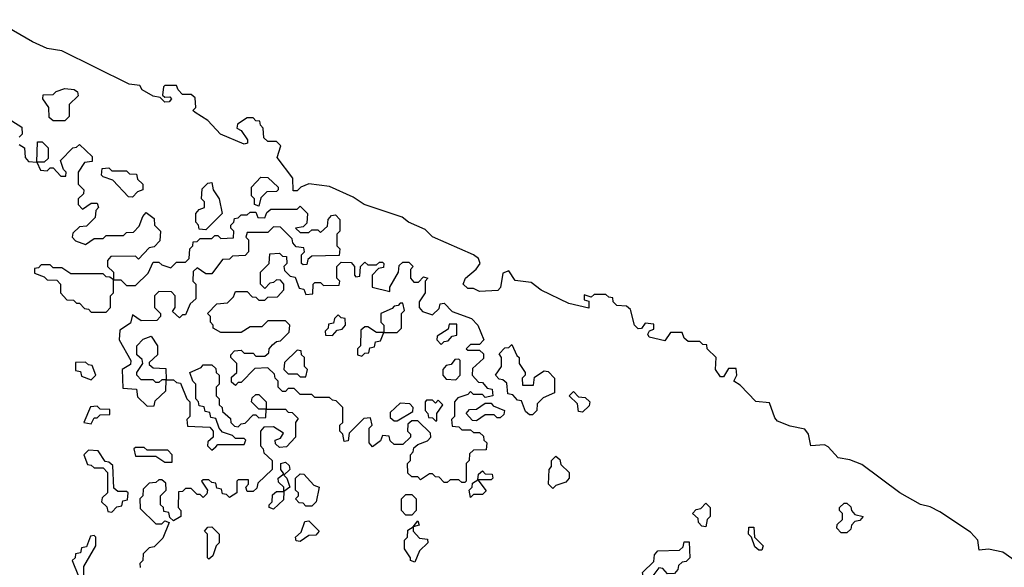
# Model space of a CAD drawing. Extents: x 2776963 to 2884430, y 684484 to 829250.
# Tile 285 of 287: x 2869121 to 2872470, y 826362 to 828224. Entities that reach past the tile are written whole.
import ezdxf

# ---------------------------------------------------------------- set-up
doc = ezdxf.new("R2010")
doc.units = 0

msp = doc.modelspace()

# ---------------------------------------------------------------- linework, layer by layer
at = {"layer": '0CON20XD'}
for points in [[(2872534.5, 826364.5), (2872465, 826414.2), (2872416.1, 826423.9), (2872385, 826420), (2872380, 826455), (2872355, 826482), (2872251.2, 826551.2), (2872218, 826568), (2872185, 826575.8), (2872115, 826615.8), (2871985, 826711.2), (2871945, 826728), (2871905, 826734), (2871871.5, 826771.5), (2871858.3, 826778.3), (2871812.5, 826775), (2871804.2, 826815), (2871791.7, 826831.7), (2871741.7, 826841.7), (2871699.2, 826859.2), (2871690, 826870), (2871671.7, 826921.7), (2871625, 826926.2), (2871571.7, 826981.7), (2871550, 826995), (2871560, 827015), (2871558.3, 827038.3), (2871531.7, 827038.3), (2871515, 827010), (2871505, 827010), (2871487.5, 827035), (2871490, 827075), (2871460, 827105), (2871458.3, 827118.3), (2871445, 827120), (2871435, 827130), (2871395, 827130), (2871381.7, 827141.7), (2871375, 827160), (2871335, 827160), (2871315, 827132.5), (2871262.5, 827145), (2871257.5, 827155), (2871263.6, 827166.4), (2871278.3, 827171.7), (2871278.3, 827188.3), (2871248.3, 827191.7), (2871236.4, 827173.6), (2871225, 827173.3), (2871212.5, 827185), (2871198.3, 827238.3), (2871185, 827250), (2871151.7, 827251.7), (2871140, 827265), (2871138.3, 827278.3), (2871125, 827280), (2871115, 827290), (2871075, 827290), (2871065, 827280), (2871041.7, 827288.3), (2871041.7, 827271.7), (2871057.5, 827267.5), (2871056.7, 827243.3), (2870989.5, 827259.5), (2870895, 827304.3), (2870860.8, 827330.8), (2870806.7, 827336.7), (2870785, 827370), (2870765, 827362.5), (2870757, 827313), (2870747, 827303), (2870685, 827300), (2870665, 827310), (2870645, 827310), (2870630, 827325), (2870637.5, 827345), (2870674.4, 827375.6), (2870688, 827395), (2870681.9, 827411.9), (2870665, 827424.2), (2870525, 827485.8), (2870500.8, 827510.8), (2870443.3, 827535), (2870422, 827552), (2870292.5, 827595), (2870255, 827620.8), (2870175, 827657.1), (2870105, 827665.7), (2870077.5, 827655), (2870065, 827642.5), (2870051.7, 827641.7), (2870050, 827685), (2869996.7, 827755), (2870010, 827795), (2869995, 827810), (2869965, 827810), (2869951.7, 827821.7), (2869950, 827855), (2869940, 827865), (2869938.3, 827878.3), (2869925, 827880), (2869915, 827890), (2869895, 827890), (2869861.7, 827868.3), (2869860, 827855), (2869875, 827847.5), (2869896, 827815), (2869896.1, 827803.9), (2869885, 827801.2), (2869804.5, 827834.5), (2869761.2, 827881.2), (2869718.3, 827908.3), (2869710, 827915), (2869720, 827925), (2869718.3, 827958.3), (2869705, 827970), (2869675, 827970), (2869660, 827985), (2869655, 828000), (2869615, 828000), (2869610, 827995), (2869607.5, 827967.5), (2869615, 827960), (2869631.7, 827961.7), (2869637.5, 827955), (2869630, 827945), (2869615, 827943.8), (2869599.3, 827959.3), (2869575, 827964), (2869537.5, 827985), (2869530, 828000), (2869493.3, 828005), (2869265, 828118.1), (2869215, 828125.7), (2869165, 828148.6), (2869035, 828223.8)], [(2869275, 827880), (2869235, 827880), (2869221.7, 827891.7), (2869220, 827925), (2869200, 827955), (2869201.7, 827968.3), (2869235, 827970), (2869245, 827980), (2869275, 827990), (2869307, 827987), (2869318.3, 827978.3), (2869320, 827965), (2869290, 827935), (2869290, 827895), (2869275, 827880)], [(2869095, 827880), (2869128.3, 827858.3), (2869130, 827835), (2869120, 827825)], [(2869120, 827800), (2869138.3, 827788.3), (2869140, 827755), (2869151.7, 827741.7), (2869180, 827740), (2869181.7, 827808.3), (2869198.3, 827808.3), (2869218.3, 827788.3), (2869218.3, 827751.7), (2869205, 827740), (2869180, 827740), (2869191.7, 827711.7), (2869215, 827710), (2869225, 827720), (2869235, 827720), (2869261.7, 827691.7), (2869278.3, 827691.7), (2869280, 827705), (2869270, 827715), (2869260, 827745), (2869301.7, 827788.3), (2869315, 827790), (2869325, 827800), (2869368.3, 827758.3), (2869368.3, 827741.7), (2869341.7, 827738.3), (2869320, 827705), (2869320, 827665), (2869340, 827645), (2869338.3, 827631.7), (2869320, 827615), (2869320, 827595), (2869335, 827580), (2869365, 827600), (2869385, 827600), (2869390, 827585), (2869380, 827575), (2869378.3, 827551.7), (2869348.3, 827521.7), (2869325, 827520), (2869301.7, 827498.3), (2869300, 827485), (2869311.7, 827471.7), (2869345, 827460), (2869375, 827480), (2869405, 827480), (2869415, 827490), (2869475, 827490), (2869485, 827500), (2869508.3, 827501.7), (2869528.3, 827521.7), (2869540, 827555), (2869551.7, 827568.3), (2869578.3, 827548.3), (2869580, 827525), (2869600, 827505), (2869598.3, 827471.7), (2869578.3, 827451.7), (2869561.7, 827448.3), (2869525, 827410), (2869515, 827420), (2869431.7, 827418.3), (2869420, 827405), (2869420, 827385), (2869440, 827365), (2869440, 827340), (2869465, 827340), (2869485, 827320), (2869515, 827320), (2869558.3, 827361.7), (2869575, 827400), (2869595, 827400), (2869605, 827390), (2869635, 827380), (2869655, 827400), (2869685, 827400), (2869698.3, 827411.7)], [(2869505, 827620), (2869491.7, 827621.7), (2869438.3, 827678.3), (2869405, 827690), (2869400, 827695), (2869401.7, 827718.3), (2869425, 827720), (2869435, 827710), (2869485, 827710), (2869495, 827700), (2869518.3, 827698.3), (2869521.7, 827681.7), (2869540, 827665), (2869540, 827645), (2869521.7, 827638.3), (2869505, 827620)], [(2869755, 827510), (2869731.7, 827511.7), (2869730, 827525), (2869720, 827535), (2869720, 827565), (2869731.7, 827578.3), (2869750, 827585), (2869750, 827605), (2869740, 827615), (2869741.7, 827648.3), (2869761.7, 827668.3), (2869775, 827670), (2869780, 827645), (2869800, 827615), (2869810, 827565), (2869755, 827510)], [(2869935, 827590), (2869920, 827595), (2869920, 827615), (2869910, 827625), (2869910, 827655), (2869941.7, 827688.3), (2869965, 827687.5), (2870000, 827655), (2870000, 827645), (2869995, 827640), (2869961.7, 827638.3), (2869941.7, 827618.3), (2869935, 827590)], [(2869698.3, 827411.7), (2869700, 827445), (2869710, 827455), (2869711.7, 827468.3), (2869725, 827470), (2869735, 827480), (2869775, 827480), (2869785, 827490), (2869795, 827490), (2869805, 827480), (2869848.3, 827481.7), (2869850, 827505), (2869840, 827515), (2869840, 827525), (2869850, 827535), (2869851.7, 827548.3), (2869865, 827550), (2869875, 827560), (2869895, 827560), (2869905, 827570), (2869925, 827570), (2869931.7, 827551.7), (2869955, 827550), (2869961.7, 827568.3), (2869975, 827580), (2870065, 827580), (2870075, 827590), (2870100, 827565), (2870098.3, 827531.7), (2870085, 827520), (2870060, 827515), (2870075, 827500), (2870105, 827500), (2870115, 827510), (2870135, 827510), (2870145, 827500), (2870168.3, 827521.7), (2870170, 827545), (2870181.7, 827558.3), (2870195, 827560), (2870210, 827545), (2870210, 827505), (2870200, 827495), (2870200, 827455), (2870210, 827445), (2870208.3, 827421.7), (2870115, 827420), (2870101.7, 827408.3), (2870098.3, 827391.7), (2870085, 827390), (2870080, 827395), (2870080, 827425), (2870090, 827435), (2870088.3, 827448.3), (2870061.7, 827451.7), (2870050, 827465), (2870048.3, 827478.3), (2870008.3, 827518.3), (2869985, 827520), (2869965, 827500), (2869895, 827500), (2869890, 827485), (2869900, 827475), (2869900, 827435), (2869888.3, 827421.7), (2869845, 827420), (2869835, 827410), (2869811.7, 827408.3), (2869775, 827360), (2869755, 827360), (2869725, 827380), (2869711.7, 827368.3), (2869710, 827335), (2869720, 827325), (2869720, 827275), (2869701.7, 827258.3), (2869685, 827220), (2869675, 827220), (2869665, 827210), (2869641.7, 827231.7), (2869650, 827245), (2869650, 827285), (2869638.3, 827298.3), (2869595, 827300), (2869580, 827285), (2869580, 827245), (2869600, 827225), (2869600, 827215), (2869588.3, 827201.7), (2869535, 827200), (2869505, 827220), (2869498.3, 827191.7), (2869461.7, 827168.3), (2869460, 827135), (2869500, 827065), (2869498.3, 827051.7), (2869470, 827035), (2869471.7, 826971.7), (2869518.3, 826968.3), (2869521.7, 826941.7), (2869555, 826910), (2869578.3, 826911.7), (2869581.7, 826928.3), (2869618.3, 826961.7), (2869620, 827000), (2869605, 827000), (2869595, 826990), (2869585, 826990), (2869575, 827000), (2869535, 827000), (2869520, 827015), (2869520, 827025), (2869540, 827055), (2869538.3, 827068.3), (2869520, 827085), (2869520, 827115), (2869541.7, 827138.3), (2869568.3, 827148.3), (2869590, 827115), (2869590, 827085), (2869561.7, 827058.3), (2869561.7, 827051.7), (2869575, 827040), (2869618.3, 827038.3), (2869620, 827000), (2869645, 827000), (2869655, 826990), (2869668.3, 826988.3), (2869690, 826935), (2869700, 826925), (2869700, 826875), (2869690, 826865), (2869691.7, 826841.7), (2869768.3, 826838.3), (2869780, 826825), (2869780, 826805), (2869761.7, 826788.3), (2869760, 826775), (2869775, 826760), (2869788.3, 826771.7), (2869795, 826780), (2869885, 826780), (2869890, 826795), (2869885, 826800), (2869855, 826800), (2869845, 826810), (2869811.7, 826821.7), (2869800, 826835), (2869788.3, 826868.3), (2869771.7, 826871.7), (2869768.3, 826888.3), (2869751.7, 826891.7), (2869748.3, 826908.3), (2869731.7, 826911.7), (2869730, 826925), (2869720, 826935), (2869720, 826985), (2869710, 826995), (2869700, 827025), (2869738.3, 827041.7), (2869745, 827050), (2869775, 827050), (2869788.3, 827038.3), (2869790, 827025), (2869800, 827015), (2869800, 826985), (2869790, 826975), (2869790, 826945), (2869800, 826935), (2869800, 826915), (2869810, 826905), (2869811.7, 826891.7), (2869838.3, 826868.3), (2869840, 826855), (2869851.7, 826841.7), (2869865, 826840), (2869875, 826850), (2869888.3, 826851.7), (2869915, 826880), (2869925, 826880), (2869935, 826870), (2869958.3, 826871.7), (2869960, 826900), (2869935, 826900), (2869910, 826925), (2869911.7, 826938.3), (2869925, 826950), (2869935, 826950), (2869960, 826925), (2869960, 826900), (2870025, 826900), (2870035, 826890), (2870048.3, 826888.3), (2870068.3, 826868.3), (2870060, 826855), (2870060, 826805), (2870028.3, 826771.7), (2870005, 826770), (2869991.7, 826781.7), (2869990, 826795), (2870008.3, 826801.7), (2870018.3, 826818.3), (2869985, 826840), (2869951.7, 826838.3), (2869940, 826825), (2869940, 826775), (2869950, 826765), (2869951.7, 826751.7), (2869980, 826725), (2869980, 826695), (2869931.7, 826648.3), (2869928.3, 826631.7), (2869915, 826620), (2869895, 826620), (2869890, 826635), (2869900, 826645), (2869900, 826660), (2869865, 826660), (2869860, 826655), (2869860, 826615), (2869835, 826600), (2869825, 826610), (2869811.7, 826611.7), (2869808.3, 826628.3), (2869791.7, 826631.7), (2869788.3, 826648.3), (2869775, 826650), (2869765, 826660), (2869745, 826660), (2869740, 826655), (2869760, 826625), (2869758.3, 826611.7), (2869745, 826600), (2869735, 826610), (2869725, 826610), (2869705, 826630), (2869685, 826630), (2869675, 826620), (2869661.7, 826618.3), (2869660, 826565), (2869670, 826555), (2869670, 826535), (2869645, 826520), (2869631.7, 826531.7), (2869628.3, 826548.3), (2869611.7, 826551.7), (2869610, 826565), (2869600, 826575), (2869600, 826605), (2869620, 826625), (2869618.3, 826648.3), (2869605, 826660), (2869595, 826660), (2869585, 826650), (2869561.7, 826648.3), (2869541.7, 826628.3), (2869540, 826605), (2869530, 826595), (2869531.7, 826561.7), (2869585, 826510), (2869605, 826510), (2869615, 826520), (2869630, 826515), (2869608.3, 826461.7), (2869578.3, 826431.7), (2869561.7, 826428.3), (2869541.7, 826408.3), (2869540, 826385), (2869530, 826375), (2869531.7, 826361.7)], [(2870635, 826650), (2870625, 826650), (2870615, 826660), (2870585, 826660), (2870575, 826650), (2870565, 826650), (2870548.3, 826668.3), (2870535, 826670), (2870525, 826680), (2870515, 826680), (2870485, 826660), (2870475, 826670), (2870455, 826670), (2870441.7, 826681.7), (2870440, 826715), (2870450, 826725), (2870450, 826745), (2870460, 826755), (2870461.7, 826768.3), (2870475, 826780), (2870508.3, 826791.7), (2870520, 826805), (2870518.3, 826818.3), (2870475, 826860), (2870455, 826860), (2870441.7, 826848.3), (2870440, 826825), (2870450, 826815), (2870450, 826805), (2870425, 826780), (2870395, 826780), (2870381.7, 826791.7), (2870378.3, 826808.3), (2870355, 826810), (2870348.3, 826791.7), (2870321.7, 826771.7), (2870310, 826785), (2870310, 826835), (2870320, 826845), (2870315, 826870), (2870291.7, 826868.3), (2870241.7, 826818.3), (2870238.3, 826791.7), (2870225, 826790), (2870220, 826815), (2870210, 826825), (2870210, 826845), (2870220, 826855), (2870220, 826905), (2870198.3, 826928.3), (2870185, 826930), (2870175, 826940), (2870125, 826940), (2870115, 826950), (2870075, 826950), (2870055, 826970), (2870035, 826970), (2870025, 826960), (2870015, 826960), (2870000, 826975), (2870000, 826995), (2869990, 827005), (2869988.3, 827018.3), (2869965, 827040), (2869921.7, 827038.3), (2869875, 826990), (2869865, 826990), (2869855, 826980), (2869841.7, 826991.7), (2869841.7, 827008.3), (2869860, 827025), (2869860, 827055), (2869840, 827075), (2869840, 827085), (2869851.7, 827098.3), (2869875, 827100), (2869885, 827090), (2869915, 827090), (2869925, 827080), (2869955, 827080), (2869968.3, 827091.7), (2869970, 827105), (2869981.7, 827118.3), (2869995, 827130), (2870008.3, 827131.7), (2870038.3, 827161.7), (2870040, 827185), (2870025, 827200), (2869965, 827200), (2869945, 827180), (2869905, 827180), (2869875, 827160), (2869805, 827160), (2869780, 827175), (2869780, 827185), (2869770, 827195), (2869770, 827215), (2869760, 827225), (2869791.7, 827258.3), (2869828.3, 827261.7), (2869848.3, 827281.7), (2869855, 827300), (2869895, 827300), (2869911.7, 827281.7), (2869925, 827280), (2869935, 827270), (2869955, 827270), (2869965, 827280), (2869998.3, 827281.7), (2870020, 827305), (2870020, 827325), (2870008.3, 827338.3), (2869995, 827340), (2869985, 827330), (2869971.7, 827328.3), (2869955, 827310), (2869940, 827325), (2869940, 827365), (2869970, 827395), (2869971.7, 827428.3), (2870005, 827430), (2870015, 827420), (2870028.3, 827418.3), (2870030, 827395), (2870020, 827385), (2870021.7, 827371.7), (2870041.7, 827351.7), (2870058.3, 827348.3), (2870071.7, 827311.7), (2870088.3, 827308.3), (2870095, 827290), (2870118.3, 827291.7), (2870120, 827325), (2870125, 827330), (2870145, 827330), (2870155, 827320), (2870208.3, 827321.7), (2870210, 827335), (2870200, 827345), (2870200, 827385), (2870215, 827400), (2870248.3, 827398.3), (2870260, 827385), (2870260, 827355), (2870265, 827350), (2870278.3, 827351.7), (2870280, 827385), (2870295, 827400), (2870305, 827390), (2870335, 827390), (2870345, 827400), (2870355, 827400), (2870360, 827395), (2870358.3, 827381.7), (2870341.7, 827378.3), (2870320, 827355), (2870320, 827315), (2870380, 827300), (2870380, 827315), (2870410, 827365), (2870411.7, 827388.3), (2870425, 827400), (2870445, 827400), (2870460, 827385), (2870450, 827375), (2870450, 827345), (2870461.7, 827331.7), (2870478.3, 827331.7), (2870495, 827350), (2870510, 827345), (2870500, 827335), (2870500, 827295), (2870480, 827265), (2870480, 827245), (2870491.7, 827231.7), (2870525, 827220), (2870548.3, 827241.7), (2870551.7, 827258.3), (2870565, 827260), (2870591.7, 827231.7), (2870658.3, 827208.3), (2870680, 827185), (2870700, 827135), (2870685, 827120), (2870655, 827120), (2870640, 827105), (2870645, 827100), (2870685, 827100), (2870698.3, 827088.3), (2870698.3, 827071.7), (2870661.7, 827038.3), (2870660, 827015), (2870681.7, 826991.7), (2870695, 826990), (2870711.7, 826971.7), (2870728.3, 826968.3), (2870730, 826945), (2870705, 826940), (2870695, 826950), (2870665, 826950), (2870655, 826960), (2870645, 826950), (2870611.7, 826938.3), (2870600, 826925), (2870600, 826875), (2870590, 826865), (2870591.7, 826841.7), (2870615, 826840), (2870625, 826830), (2870655, 826830), (2870665, 826820), (2870685, 826820), (2870698.3, 826808.3), (2870700, 826795), (2870710, 826785), (2870708.3, 826761.7), (2870665, 826760), (2870651.7, 826748.3), (2870650, 826725), (2870640, 826715), (2870640, 826655), (2870635, 826650)], [(2869415, 827230), (2869430, 827245), (2869430, 827285), (2869440, 827295), (2869440, 827340), (2869428.3, 827348.3), (2869415, 827350), (2869405, 827360), (2869295, 827360), (2869265, 827380), (2869235, 827380), (2869225, 827390), (2869195, 827390), (2869185, 827380), (2869171.7, 827378.3), (2869171.7, 827361.7), (2869205, 827350), (2869215, 827340), (2869248.3, 827338.3), (2869260, 827325), (2869260, 827295), (2869281.7, 827271.7), (2869305, 827270), (2869315, 827260), (2869325, 827260), (2869341.7, 827241.7), (2869355, 827240), (2869365, 827230), (2869415, 827230)], [(2870405, 827160), (2870420, 827175), (2870420, 827225), (2870430, 827235), (2870425, 827260), (2870415, 827260), (2870408.3, 827251.7), (2870395, 827250), (2870388.3, 827241.7), (2870350, 827225), (2870350, 827195), (2870360, 827185), (2870360, 827160), (2870405, 827160)], [(2870185, 827150), (2870201.7, 827168.3), (2870218.3, 827171.7), (2870230, 827185), (2870228.3, 827208.3), (2870215, 827210), (2870205, 827220), (2870191.7, 827208.3), (2870188.3, 827191.7), (2870171.7, 827188.3), (2870170, 827175), (2870160, 827165), (2870161.7, 827151.7), (2870185, 827150)], [(2870285, 827080), (2870295, 827090), (2870308.3, 827091.7), (2870311.7, 827108.3), (2870328.3, 827111.7), (2870331.7, 827128.3), (2870348.3, 827131.7), (2870360, 827160), (2870335, 827160), (2870305, 827180), (2870295, 827180), (2870281.7, 827168.3), (2870280, 827115), (2870270, 827105), (2870270, 827085), (2870285, 827080)], [(2870555, 827120), (2870565, 827130), (2870578.3, 827131.7), (2870591.7, 827148.3), (2870608.3, 827151.7), (2870608.3, 827188.3), (2870581.7, 827188.3), (2870578.3, 827171.7), (2870541.7, 827148.3), (2870540, 827135), (2870555, 827120)], [(2870095, 827010), (2870100, 827035), (2870090, 827045), (2870090, 827075), (2870080, 827085), (2870078.3, 827098.3), (2870065, 827100), (2870021.7, 827058.3), (2870020, 827035), (2870035, 827020), (2870065, 827020), (2870075, 827010), (2870095, 827010)], [(2870865, 826880), (2870855, 826880), (2870841.7, 826891.7), (2870828.3, 826928.3), (2870815, 826930), (2870798.3, 826948.3), (2870781.7, 826951.7), (2870778.3, 826988.3), (2870765, 827000), (2870751.7, 827001.7), (2870740, 827015), (2870760, 827045), (2870760, 827075), (2870751.7, 827088.3), (2870771.7, 827108.3), (2870785, 827110), (2870795, 827120), (2870811.7, 827081.7), (2870820, 827075), (2870820, 827055), (2870840, 827025), (2870840, 827015), (2870830, 827005), (2870831.7, 826981.7), (2870868.3, 826981.7), (2870871.7, 827008.3), (2870905, 827030), (2870918.3, 827028.3), (2870940, 827005), (2870940, 826955), (2870901.7, 826938.3), (2870881.7, 826918.3), (2870880, 826895), (2870865, 826880)], [(2869365, 827000), (2869380, 827015), (2869368.3, 827048.3), (2869355, 827050), (2869345, 827060), (2869311.7, 827058.3), (2869311.7, 827031.7), (2869328.3, 827028.3), (2869331.7, 827011.7), (2869365, 827000)], [(2870605, 827000), (2870620, 827015), (2870620, 827065), (2870615, 827070), (2870601.7, 827068.3), (2870588.3, 827051.7), (2870571.7, 827048.3), (2870560, 827035), (2870560, 827015), (2870571.7, 827001.7), (2870605, 827000)], [(2871035, 826890), (2871021.7, 826891.7), (2871018.3, 826918.3), (2870990, 826945), (2871005, 826960), (2871021.7, 826941.7), (2871045, 826940), (2871060, 826925), (2871058.3, 826911.7), (2871035, 826890)], [(2870540, 826860), (2870540, 826885), (2870560, 826915), (2870545, 826930), (2870535, 826920), (2870525, 826930), (2870505, 826930), (2870500, 826925), (2870500, 826895), (2870510, 826885), (2870511.7, 826871.7), (2870525, 826870), (2870535, 826860), (2870540, 826860)], [(2869365, 826850), (2869375, 826870), (2869385, 826870), (2869395, 826880), (2869428.3, 826881.7), (2869428.3, 826898.3), (2869395, 826900), (2869385, 826910), (2869361.7, 826908.3), (2869340, 826855), (2869365, 826850)], [(2870405, 826860), (2870458.3, 826891.7), (2870460, 826905), (2870448.3, 826918.3), (2870415, 826920), (2870381.7, 826888.3), (2870381.7, 826871.7), (2870395, 826860), (2870405, 826860)], [(2870675, 826860), (2870661.7, 826861.7), (2870640, 826885), (2870651.7, 826898.3), (2870675, 826900), (2870705, 826920), (2870725, 826920), (2870731.7, 826911.7), (2870770, 826895), (2870768.3, 826881.7), (2870755, 826870), (2870745, 826870), (2870735, 826880), (2870705, 826880), (2870675, 826860)], [(2869435, 826550), (2869451.7, 826568.3), (2869468.3, 826571.7), (2869471.7, 826588.3), (2869488.3, 826591.7), (2869490, 826615), (2869485, 826620), (2869455, 826620), (2869441.7, 826631.7), (2869438.3, 826708.3), (2869425, 826720), (2869411.7, 826721.7), (2869388.3, 826758.3), (2869355, 826760), (2869340, 826745), (2869351.7, 826711.7), (2869365, 826710), (2869375, 826700), (2869405, 826700), (2869420, 826685), (2869420, 826615), (2869401.7, 826598.3), (2869400, 826585), (2869418.3, 826568.3), (2869421.7, 826551.7), (2869435, 826550)], [(2869640, 826720), (2869640, 826745), (2869625, 826760), (2869555, 826760), (2869545, 826770), (2869515, 826770), (2869510, 826765), (2869515, 826740), (2869585, 826740), (2869615, 826720), (2869635, 826720), (2869640, 826720)], [(2870935, 826630), (2870920, 826645), (2870922.5, 826695), (2870930, 826705), (2870930, 826725), (2870945, 826740), (2870958.3, 826728.3), (2870961.7, 826711.7), (2870990, 826685), (2870990, 826665), (2870978.3, 826651.7), (2870945, 826640), (2870935, 826630)], [(2869985, 826560), (2869970, 826565), (2869970, 826575), (2869980, 826585), (2869981.7, 826608.3), (2869995, 826620), (2870020, 826620), (2870020, 826635), (2870001.7, 826651.7), (2870000, 826665), (2870020, 826680), (2870010, 826695), (2870010, 826715), (2870025, 826720), (2870038.3, 826708.3), (2870040, 826695), (2870020, 826675), (2870030, 826665), (2870040, 826635), (2870020, 826620), (2870018.3, 826591.7), (2869985, 826560)], [(2870655, 826600), (2870650, 826625), (2870660, 826635), (2870661.7, 826648.3), (2870680, 826660), (2870681.7, 826678.3), (2870695, 826690), (2870705, 826680), (2870728.3, 826678.3), (2870730, 826665), (2870725, 826660), (2870680, 826660), (2870708.3, 826621.7), (2870695, 826610), (2870665, 826610), (2870655, 826600)], [(2870115, 826570), (2870095, 826570), (2870085, 826580), (2870071.7, 826581.7), (2870060, 826595), (2870070, 826605), (2870070, 826615), (2870060, 826625), (2870060, 826665), (2870075, 826680), (2870088.3, 826678.3), (2870121.7, 826641.7), (2870140, 826635), (2870130, 826585), (2870115, 826570)], [(2870455, 826540), (2870435, 826540), (2870420, 826555), (2870420, 826595), (2870435, 826610), (2870455, 826610), (2870470, 826595), (2870470, 826555), (2870455, 826540)], [(2871455, 826500), (2871441.7, 826501.7), (2871430, 826515), (2871428.3, 826528.3), (2871410, 826545), (2871421.7, 826558.3), (2871438.3, 826561.7), (2871455, 826580), (2871470, 826565), (2871470, 826535), (2871460, 826525), (2871455, 826500)], [(2871935, 826480), (2871915, 826480), (2871900, 826495), (2871901.7, 826508.3), (2871920, 826525), (2871920, 826545), (2871910, 826555), (2871910, 826565), (2871925, 826580), (2871935, 826580), (2871948.3, 826568.3), (2871950, 826555), (2871961.7, 826541.7), (2871990, 826535), (2871978.3, 826521.7), (2871961.7, 826518.3), (2871950, 826505), (2871948.3, 826491.7), (2871935, 826480)], [(2869765, 826390), (2869760, 826395), (2869760, 826475), (2869750, 826485), (2869761.7, 826498.3), (2869775, 826500), (2869800, 826475), (2869800, 826445), (2869790, 826435), (2869778.3, 826401.7), (2869765, 826390)], [(2870075, 826450), (2870061.7, 826451.7), (2870060, 826465), (2870078.3, 826481.7), (2870091.7, 826518.3), (2870105, 826520), (2870140, 826485), (2870128.3, 826471.7), (2870105, 826470), (2870075, 826450)], [(2870465, 826380), (2870450, 826385), (2870450, 826395), (2870430, 826425), (2870430, 826455), (2870440, 826465), (2870441.7, 826488.3), (2870460, 826500), (2870475, 826520), (2870480, 826505), (2870460, 826500), (2870460, 826485), (2870481.7, 826461.7), (2870508.3, 826458.3), (2870510, 826445), (2870481.7, 826418.3), (2870465, 826380)], [(2871645, 826420), (2871635, 826420), (2871621.7, 826431.7), (2871610, 826465), (2871600, 826475), (2871601.7, 826498.3), (2871618.3, 826498.3), (2871620, 826465), (2871650, 826435), (2871645, 826420)], [(2869335, 826330), (2869340, 826335), (2869340, 826365), (2869380, 826435), (2869380, 826465), (2869375, 826470), (2869361.7, 826468.3), (2869348.3, 826431.7), (2869331.7, 826428.3), (2869328.3, 826411.7), (2869311.7, 826408.3), (2869310, 826395), (2869300, 826385), (2869321.7, 826331.7), (2869335, 826330)], [(2871265, 826320), (2871255, 826330), (2871241.7, 826331.7), (2871240, 826345), (2871278.3, 826381.7), (2871280, 826405), (2871291.7, 826418.3), (2871365, 826420), (2871378.3, 826431.7), (2871381.7, 826448.3), (2871398.3, 826448.3), (2871400, 826395), (2871388.3, 826381.7), (2871375, 826380), (2871361.7, 826368.3), (2871360, 826355), (2871348.3, 826341.7), (2871325, 826340), (2871308.3, 826358.3), (2871295, 826360), (2871265, 826320)]]:
    msp.add_lwpolyline(points, dxfattribs=at)

doc.saveas('drawing.dxf')
